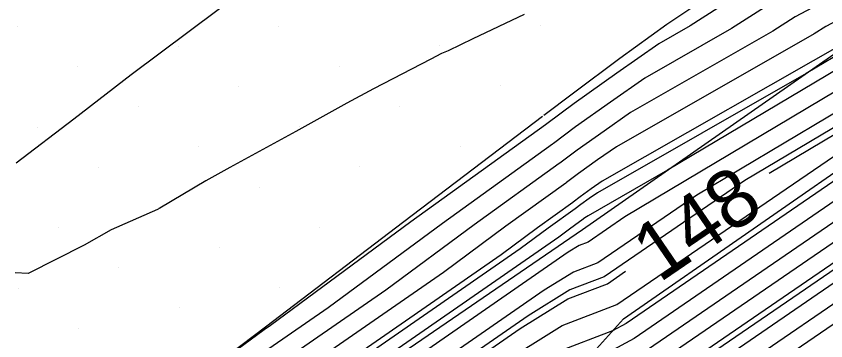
# Model space of a CAD drawing. Extents: x 2354170 to 2357230, y 866100 to 868290.
# Drawn here: x 2356033.88 to 2356061.79, y 866938.86 to 866950.05 of the extents above; entities that cross this region are included whole.
import ezdxf

# ---------------------------------------------------------------- set-up
doc = ezdxf.new("R2010")
doc.units = 0
for name, color, linetype in [('Default', 7, 'Continuous'), ('DTM Contours Major', 7, 'Continuous'), ('DTM Contours Minor', 7, 'Continuous'), ('Exist DTM Breakline', 7, 'Continuous'), ('Exist DTM Scan Elevation Point', 7, 'Continuous'), ('Exist Roads EOP', 7, 'Continuous'), ('PH Exist DTM Breakline', 7, 'Continuous')]:
    doc.layers.add(name, color=color, linetype=linetype)

msp = doc.modelspace()

# ---------------------------------------------------------------- linework, layer by layer
at = {"layer": 'Default'}
for points in [[(2356121.205, 866963.875), (2356118.314, 866964.113), (2356110.26, 866964.466), (2356106.926, 866963.867), (2356103.802, 866962.972), (2356099.008, 866962.096), (2356095.709, 866961.21), (2356090.928, 866959.298), (2356083.709, 866956.551), (2356076.624, 866953.976), (2356070.473, 866951.262), (2356065.247, 866948.811), (2356063.218, 866948.112), (2356054.86, 866943.131), (2356053.591, 866942.264), (2356053.281, 866942.146), (2356052.908, 866941.913), (2356041.092, 866933.727), (2356040.369, 866933.214), (2356038.785, 866932.016), (2356022.767, 866920.403)], [(2356122.613, 866963.096), (2356117.654, 866963.505), (2356111.54, 866963.773), (2356106.814, 866962.923), (2356104.54, 866962.272), (2356098.103, 866961.096), (2356095.899, 866960.504), (2356088.903, 866957.705), (2356085.977, 866956.592), (2356075.992, 866952.964), (2356074.401, 866952.262), (2356066.454, 866948.535), (2356063.367, 866947.471), (2356057.343, 866943.881), (2356053.923, 866941.545), (2356053.088, 866941.228), (2356052.082, 866940.6), (2356042.649, 866934.065), (2356040.938, 866932.85), (2356037.192, 866930.017), (2356022.503, 866919.368)], [(2356094.98, 866962.482), (2356079.171, 866956.468), (2356077.888, 866956.001), (2356065.264, 866950.43), (2356063.04, 866949.448), (2356063.006, 866949.435), (2356062.972, 866949.422), (2356062.94, 866949.409), (2356062.908, 866949.397), (2356062.877, 866949.384), (2356062.846, 866949.368), (2356062.817, 866949.349), (2356054.082, 866944.359), (2356053.703, 866944.096), (2356053.32, 866943.824), (2356053.076, 866943.639), (2356053.064, 866943.631), (2356051.853, 866942.758), (2356050.593, 866941.827), (2356040.548, 866934.865), (2356039.402, 866934.021), (2356038.214, 866933.141), (2356036.834, 866932.186), (2356023.602, 866922.552)], [(2356145.415, 866955.859), (2356129.003, 866959.27), (2356128.78, 866959.345), (2356115.95, 866960.598), (2356115.056, 866960.516), (2356106.908, 866959.218), (2356098.222, 866957.799), (2356096.273, 866957.336), (2356088.406, 866954.425), (2356086.022, 866953.313), (2356076.661, 866949.949), (2356069.783, 866946.683), (2356065.737, 866945.109), (2356064.317, 866944.388), (2356063.267, 866943.782), (2356055.456, 866938.426), (2356052.129, 866936.638), (2356052.125, 866936.636), (2356052.113, 866936.629), (2356049.482, 866935.08), (2356048.871, 866934.656), (2356043.378, 866930.761), (2356030.311, 866920.852)], [(2356163.94, 866949.117), (2356163.918, 866949.131), (2356145.818, 866955.196), (2356145.044, 866955.31), (2356129.03, 866958.638), (2356128.335, 866958.873), (2356116.155, 866960.062), (2356114.776, 866959.936), (2356107.078, 866958.71), (2356098.871, 866957.369), (2356096.27, 866956.75), (2356088.61, 866953.917), (2356085.674, 866952.547), (2356076.852, 866949.377), (2356070.37, 866946.299), (2356066.557, 866944.815), (2356064.55, 866943.797), (2356063.067, 866942.94), (2356055.733, 866937.912), (2356052.603, 866936.229), (2356050.124, 866934.77), (2356048.925, 866933.938), (2356043.702, 866930.234), (2356031.275, 866920.811)], [(2356163.261, 866948.049), (2356162.764, 866948.376), (2356146.163, 866953.938), (2356144.303, 866954.212), (2356129.085, 866957.375), (2356127.445, 866957.928), (2356116.563, 866958.99), (2356114.216, 866958.777), (2356107.418, 866957.693), (2356100.169, 866956.51), (2356096.264, 866955.58), (2356089.019, 866952.9), (2356084.979, 866951.016), (2356077.235, 866948.233), (2356071.544, 866945.531), (2356068.197, 866944.228), (2356065.016, 866942.614), (2356062.665, 866941.256), (2356056.287, 866936.883), (2356053.564, 866935.419), (2356051.408, 866934.15), (2356049.034, 866932.502), (2356044.349, 866929.18), (2356033.204, 866920.728)], [(2356126.999, 866957.455), (2356116.767, 866958.454), (2356113.936, 866958.197), (2356107.587, 866957.185), (2356100.818, 866956.08), (2356096.262, 866954.995), (2356089.223, 866952.391), (2356084.631, 866950.25), (2356077.426, 866947.661), (2356072.132, 866945.147), (2356069.017, 866943.934), (2356065.249, 866942.023), (2356062.464, 866940.414), (2356056.564, 866936.368), (2356054.045, 866935.014), (2356052.05, 866933.84), (2356049.089, 866931.784), (2356044.673, 866928.653), (2356034.168, 866920.687), (2356031.687, 866918.947)], [(2356096.278, 866958.506), (2356087.997, 866955.442), (2356086.717, 866954.845), (2356076.279, 866951.094), (2356068.608, 866947.451), (2356064.096, 866945.696), (2356063.85, 866945.571), (2356063.669, 866945.466), (2356054.903, 866939.456), (2356054.439, 866939.206), (2356052.51, 866938.473), (2356049.605, 866936.662), (2356047.321, 866935.079), (2356042.647, 866931.76), (2356032.413, 866924.02)], [(2356096.276, 866957.921), (2356088.201, 866954.933), (2356086.369, 866954.079), (2356076.47, 866950.521), (2356069.195, 866947.067), (2356064.916, 866945.402), (2356064.083, 866944.98), (2356063.468, 866944.624), (2356055.18, 866938.941), (2356053.284, 866937.922), (2356052.318, 866937.555), (2356048.944, 866935.452), (2356048.84, 866935.39), (2356048.816, 866935.373), (2356043.054, 866931.289), (2356035.939, 866925.893), (2356030.82, 866922.021), (2356028.97, 866920.68), (2356014.377, 866909.494), (2356013.63, 866908.967), (2356010.885, 866907.316)], [(2356126.554, 866956.983), (2356116.971, 866957.919), (2356113.656, 866957.617), (2356107.757, 866956.677), (2356101.468, 866955.65), (2356096.259, 866954.41), (2356089.428, 866951.883), (2356084.284, 866949.484), (2356077.618, 866947.088), (2356072.719, 866944.762), (2356069.837, 866943.641), (2356065.482, 866941.432), (2356062.264, 866939.572), (2356056.84, 866935.854), (2356054.526, 866934.609), (2356052.692, 866933.53), (2356049.143, 866931.066), (2356044.997, 866928.126), (2356035.132, 866920.645), (2356032.09, 866918.512)], [(2356081.44, 866956.509), (2356077.256, 866954.989), (2356066.545, 866950.261), (2356064.041, 866949.087), (2356063.069, 866948.752), (2356056.335, 866944.739), (2356053.595, 866943.174), (2356053.484, 866943.097), (2356053.373, 866943.018), (2356053.302, 866942.964), (2356053.299, 866942.962), (2356052.946, 866942.708), (2356052.58, 866942.438), (2356040.077, 866933.772), (2356039.836, 866933.594), (2356039.585, 866933.408), (2356039.294, 866933.207), (2356022.352, 866920.871)], [(2356059.838, 866944.639), (2356063.517, 866946.831), (2356066.567, 866947.882), (2356067.433, 866948.22), (2356075.896, 866952.238), (2356087.412, 866956.377), (2356087.588, 866956.459)], [(2356025.737, 866920.024), (2356034.006, 866926.019), (2356042.077, 866932.123), (2356045.764, 866934.741), (2356050.431, 866937.975), (2356052.703, 866939.391), (2356054.588, 866940.108), (2356062.309, 866945.382), (2356063.666, 866946.191), (2356064.787, 866946.577), (2356068.021, 866947.836), (2356076.087, 866951.666), (2356087.064, 866955.611), (2356087.792, 866955.95)], [(2356058.608, 866950.684), (2356057.107, 866949.715), (2356056.032, 866949.1), (2356054.579, 866948.09), (2356053.109, 866947.046), (2356052.171, 866946.336), (2356052.126, 866946.306), (2356047.481, 866942.957), (2356042.643, 866939.386), (2356042.43, 866939.238), (2356039.451, 866937.041), (2356037.755, 866936.033), (2356037.123, 866935.776), (2356035.893, 866935.003), (2356033.021, 866933.107)], [(2356059.668, 866950.355), (2356058.534, 866949.623), (2356055.544, 866947.915), (2356054.36, 866947.092), (2356053.161, 866946.24), (2356052.397, 866945.662), (2356052.361, 866945.637), (2356048.574, 866942.907), (2356044.631, 866939.996), (2356041.96, 866938.145), (2356038.103, 866935.301), (2356034.1, 866932.339), (2356029.456, 866929.125)], [(2356061.515, 866950.441), (2356060.727, 866950.026), (2356059.962, 866949.532), (2356055.057, 866946.73), (2356054.141, 866946.093), (2356053.214, 866945.435), (2356052.623, 866944.987), (2356052.595, 866944.968), (2356049.667, 866942.857), (2356046.618, 866940.607), (2356041.489, 866937.052), (2356038.536, 866934.874), (2356035.471, 866932.606), (2356031.915, 866930.146)], [(2356062.617, 866950.093), (2356062.196, 866949.912), (2356061.787, 866949.697), (2356061.389, 866949.44), (2356054.569, 866945.544), (2356053.922, 866945.095), (2356053.267, 866944.629), (2356052.85, 866944.313), (2356052.83, 866944.3), (2356050.76, 866942.808), (2356048.605, 866941.217), (2356041.019, 866935.959), (2356038.969, 866934.447), (2356036.842, 866932.874), (2356034.375, 866931.166), (2356024.852, 866924.233)], [(2356051.386, 866950.114), (2356049.621, 866949.269), (2356048.764, 866948.852), (2356048.538, 866948.768), (2356048.169, 866948.564), (2356046.199, 866947.551), (2356045.28, 866947.047), (2356043.729, 866946.188), (2356043.523, 866946.071), (2356041.242, 866944.835), (2356040.413, 866944.372), (2356038.832, 866943.432), (2356038.748, 866943.386), (2356037.149, 866942.681), (2356036.224, 866942.16), (2356034.296, 866941.186), (2356033.841, 866941.208)], [(2356062.364, 866941.754), (2356056.01, 866937.397), (2356053.084, 866935.824), (2356050.766, 866934.46), (2356048.98, 866933.22), (2356044.026, 866929.707), (2356032.239, 866920.769), (2356030.88, 866919.816), (2356028.76, 866918.468), (2356014.948, 866907.984), (2356001.136, 866899.614), (2356000, 866898.93), (2355989.406, 866892.259), (2355985.321, 866889.311), (2355983.27, 866886.478), (2355980.648, 866884.642)], [(2355973.103, 866883.841), (2355978.784, 866887.925), (2355979.615, 866888.476), (2355980.24, 866888.886), (2355980.713, 866889.206), (2355981.095, 866889.471), (2355984.87, 866892.018), (2355996.864, 866900.672), (2355998.587, 866901.757), (2356002.597, 866904.169), (2356018.416, 866915.324), (2356024.12, 866919.696), (2356035.599, 866928.018), (2356041.508, 866932.487), (2356044.207, 866934.403), (2356051.256, 866939.288), (2356052.896, 866940.31), (2356054.256, 866940.827), (2356054.883, 866941.255)]]:
    msp.add_lwpolyline(points, dxfattribs=at)
at = {"layer": 'DTM Contours Major'}
msp.add_lwpolyline([(2356059.668, 866950.355), (2356058.534, 866949.623), (2356055.544, 866947.915), (2356054.36, 866947.092), (2356053.161, 866946.24), (2356052.397, 866945.662), (2356052.361, 866945.637), (2356048.574, 866942.907), (2356044.631, 866939.996), (2356041.96, 866938.145), (2356038.103, 866935.301), (2356034.1, 866932.339), (2356029.456, 866929.125)], dxfattribs=at)
at = {"layer": 'DTM Contours Minor'}
for points in [[(2356123.552, 866962.576), (2356117.214, 866963.1), (2356112.393, 866963.31), (2356106.739, 866962.294), (2356105.031, 866961.806), (2356097.499, 866960.429), (2356096.026, 866960.033), (2356087.552, 866956.644), (2356087.489, 866956.62), (2356087.007, 866956.445), (2356075.832, 866952.429), (2356067.238, 866948.348), (2356067.16, 866948.317), (2356063.467, 866947.044), (2356058.998, 866944.382), (2356054.145, 866941.066), (2356052.96, 866940.616), (2356051.532, 866939.725), (2356043.687, 866934.291), (2356041.318, 866932.608), (2356036.13, 866928.684), (2356023.581, 866919.587)], [(2356094.304, 866961.952), (2356079.928, 866956.481), (2356077.677, 866955.664), (2356063.926, 866949.595), (2356063.237, 866949.271), (2356062.969, 866949.179), (2356061.115, 866948.074), (2356053.919, 866943.964), (2356053.63, 866943.763), (2356053.338, 866943.555), (2356053.151, 866943.414), (2356053.142, 866943.408), (2356052.218, 866942.741), (2356051.255, 866942.031), (2356040.391, 866934.501), (2356040.235, 866934.386)], [(2356163.487, 866948.405), (2356163.148, 866948.628), (2356146.048, 866954.358), (2356144.55, 866954.578), (2356129.067, 866957.796), (2356127.741, 866958.243), (2356116.427, 866959.347), (2356114.402, 866959.163), (2356107.304, 866958.032), (2356099.736, 866956.796), (2356096.266, 866955.97), (2356088.883, 866953.239), (2356085.211, 866951.526), (2356077.107, 866948.614), (2356071.153, 866945.787), (2356067.65, 866944.424), (2356064.86, 866943.009), (2356062.799, 866941.817), (2356056.102, 866937.226), (2356053.244, 866935.689), (2356050.98, 866934.357), (2356048.998, 866932.98), (2356044.134, 866929.532), (2356032.561, 866920.756)], [(2356096.276, 866957.921), (2356088.201, 866954.933), (2356086.369, 866954.079), (2356076.47, 866950.521), (2356069.195, 866947.067), (2356064.916, 866945.402), (2356064.083, 866944.98), (2356063.468, 866944.624), (2356055.18, 866938.941), (2356053.284, 866937.922), (2356052.318, 866937.555), (2356048.944, 866935.452), (2356048.84, 866935.39), (2356048.816, 866935.373), (2356043.054, 866931.289), (2356035.939, 866925.893), (2356030.82, 866922.021)]]:
    msp.add_lwpolyline(points, dxfattribs=at)
at = {"layer": 'Exist DTM Breakline'}
msp.add_lwpolyline([(2356045.833, 866954.041), (2356043.836, 866952.537), (2356041.839, 866951.033), (2356039.842, 866949.529), (2356037.845, 866948.025), (2356035.86, 866946.506), (2356033.874, 866944.987)], dxfattribs=at)
at = {"layer": 'Exist DTM Scan Elevation Point'}
for p, q in [((2356033.92, 866949.68), (2356033.92, 866949.68)), ((2356042.933, 866949.712), (2356042.933, 866949.712)), ((2356051.947, 866949.743), (2356051.947, 866949.743)), ((2356039.469, 866949.006), (2356039.469, 866949.006)), ((2356048.483, 866949.038), (2356048.483, 866949.038)), ((2356036.005, 866948.3), (2356036.005, 866948.3)), ((2356045.018, 866948.332), (2356045.018, 866948.332)), ((2356041.554, 866947.627), (2356041.554, 866947.627)), ((2356050.568, 866947.658), (2356050.568, 866947.658)), ((2356038.09, 866946.921), (2356038.09, 866946.921)), ((2356047.103, 866946.953), (2356047.103, 866946.953)), ((2356034.625, 866946.215), (2356034.625, 866946.215)), ((2356043.639, 866946.247), (2356043.639, 866946.247)), ((2356040.175, 866945.542), (2356040.175, 866945.542)), ((2356049.188, 866945.573), (2356049.188, 866945.573)), ((2356036.71, 866944.836), (2356036.71, 866944.836)), ((2356045.724, 866944.868), (2356045.724, 866944.868)), ((2356042.26, 866944.162), (2356042.26, 866944.162)), ((2356038.795, 866943.457), (2356038.795, 866943.457)), ((2356035.331, 866942.751), (2356035.331, 866942.751)), ((2356044.345, 866942.783), (2356044.345, 866942.783)), ((2356040.88, 866942.077), (2356040.88, 866942.077)), ((2356037.416, 866941.372), (2356037.416, 866941.372)), ((2356042.965, 866940.698), (2356042.965, 866940.698)), ((2356033.951, 866940.666), (2356033.951, 866940.666)), ((2356039.501, 866939.992), (2356039.501, 866939.992)), ((2356036.036, 866939.287), (2356036.036, 866939.287))]:
    msp.add_line(p, q, dxfattribs=at)
at = {"layer": 'Exist Roads EOP'}
for points in [[(2356079.974, 866960.38), (2356078.168, 866959.52), (2356076.365, 866958.655), (2356074.561, 866957.791), (2356072.752, 866956.939), (2356070.926, 866956.122), (2356069.074, 866955.368), (2356067.198, 866954.676), (2356065.315, 866954), (2356063.436, 866953.315), (2356061.566, 866952.606), (2356059.721, 866951.835), (2356057.963, 866950.884), (2356056.305, 866949.766), (2356054.689, 866948.588), (2356053.086, 866947.392), (2356052.072, 866946.629)], [(2356052.025, 866946.594), (2356047.245, 866942.967), (2356042.471, 866939.333), (2356037.691, 866935.706), (2356032.893, 866932.104)]]:
    msp.add_lwpolyline(points, dxfattribs=at)
at = {"layer": 'PH Exist DTM Breakline'}
for points in [[(2356384.294, 866842.9), (2356351.849, 866858.112), (2356314.144, 866877.054), (2356277.592, 866895.099), (2356247.669, 866910.694), (2356210.698, 866929.114), (2356175.042, 866947.21), (2356155.235, 866956.847), (2356144.425, 866960.035), (2356133.782, 866962.527), (2356119.237, 866964.963), (2356107.195, 866966.126), (2356101.65, 866965.014), (2356095.299, 866962.733), (2356078.168, 866956.449), (2356062.931, 866949.341), (2356053.395, 866942.688), (2356039.952, 866933.48), (2356021.008, 866919.065)], [(2355986.928, 866889.463), (2356000.056, 866898.819), (2356014.177, 866909.205), (2356029.902, 866920.869), (2356042.841, 866931.636), (2356048.814, 866935.403), (2356052.124, 866936.633), (2356054.813, 866939.622), (2356063.753, 866945.818), (2356067.218, 866948.36), (2356075.771, 866952.611), (2356087.523, 866956.621), (2356096.281, 866959.084), (2356106.514, 866960.399), (2356115.573, 866961.588), (2356128.99, 866959.568), (2356145.572, 866956.092), (2356163.972, 866949.167)]]:
    msp.add_lwpolyline(points, dxfattribs=at)

# ---------------------------------------------------------------- texts
at = {"layer": 'Default'}
msp.add_text('148', height=2, rotation=34.3279, dxfattribs=at).set_placement((2356056.045, 866940.838))

doc.saveas('drawing.dxf')
